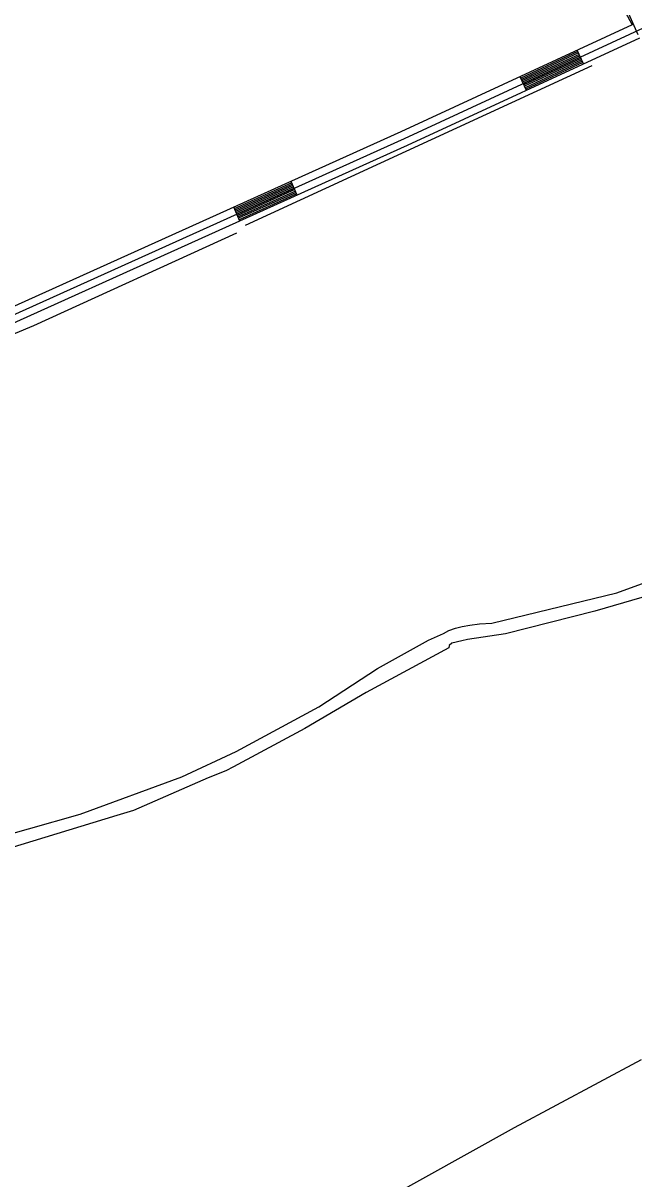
# Model space of a CAD drawing. Extents: x 3281947 to 3319794, y 715894 to 741249.
# Drawn here: x 3286604 to 3287816, y 730987 to 733283 of the extents above; entities that cross this region are included whole.
import ezdxf

# ---------------------------------------------------------------- set-up
doc = ezdxf.new("R2010")
doc.units = 0
for name, color, linetype in [('V-DTCH-CNTR', 7, 'Continuous'), ('V-ROAD-CNTR', 7, 'Continuous'), ('V-TOPO-SHOR', 7, 'Continuous')]:
    doc.layers.add(name, color=color, linetype=linetype)

msp = doc.modelspace()

# ---------------------------------------------------------------- linework, layer by layer
at = {"layer": 'V-DTCH-CNTR'}
for points in [[(3287824.4, 733259.2), (3287741.6, 733446), (3287576.3, 733730.3), (3287400.7, 734024.8), (3287225.3, 734317.7), (3287101.8, 734513.2), (3287017.1, 734630.1), (3286939, 734716), (3286895.5, 734765.3), (3286881.6, 734776.2), (3286875.2, 734781), (3286674.8, 734974.3), (3286506, 735131.3), (3286296.2, 735342.5), (3286143.4, 735492.4), (3286081.2, 735553.8)], [(3286081.8, 731754.1), (3286082.5, 731754), (3286356.4, 731660), (3286375.6, 731655), (3286408.4, 731649.1), (3286437, 731648), (3286459.3, 731647.1), (3286484.1, 731649.5), (3286511.2, 731653.4), (3286716.6, 731711.7), (3286918.4, 731785.8), (3287026.7, 731836), (3287190.9, 731924.9), (3287307.1, 732000.6), (3287408.1, 732057.1), (3287438.3, 732070.6), (3287448.8, 732076.4), (3287462.1, 732081.2), (3287474.8, 732084.2), (3287490.1, 732087.1), (3287509.8, 732089.7), (3287534.3, 732090.8), (3287782.4, 732150.9), (3287881.9, 732187.3)], [(3287830.6, 731223.3), (3287578.1, 731088.5), (3287308.2, 730938.2)]]:
    msp.add_lwpolyline(points, dxfattribs=at)
at = {"layer": 'V-ROAD-CNTR'}
for p, q in [((3287716.1, 733201.5), (3287703.5, 733228.8)), ((3287602.6, 733149), (3287590, 733176.2)), ((3287147.8, 732940.9), (3287135.5, 732968.3)), ((3287033.9, 732889.5), (3287021.6, 732916.8))]:
    msp.add_line(p, q, dxfattribs=at)
for points in [[(3292299.4, 735314.7), (3292254.2, 735308.7), (3292203.7, 735294), (3292155.3, 735277.1), (3291858, 735139.3), (3291518, 734974.6), (3291162.6, 734811.8), (3290941.4, 734712.9), (3290422.1, 734471.5), (3289806.1, 734186.4), (3289203.8, 733912), (3288290.6, 733484.2), (3287359.8, 733053), (3286101, 732484.9), (3286079.4, 732475.1)], [(3287186.2, 734352.5), (3287199.2, 734331.4), (3287317.6, 734132.9), (3287486.8, 733851.5), (3287615.2, 733632.8), (3287708.2, 733472.9), (3287769.4, 733359.7), (3287812.6, 733279.3)], [(3287812.6, 733279.3), (3287353.6, 733066.7), (3286322, 732601.1)], [(3287826.9, 733252.9), (3287366, 733039.4), (3286107.1, 732471.2), (3286079.4, 732458.7)], [(3287704.7, 733226), (3287591.3, 733173.5)], [(3287706, 733223.3), (3287592.6, 733170.8)], [(3287707.2, 733220.6), (3287593.8, 733168)], [(3287708.5, 733217.9), (3287595.1, 733165.3)], [(3287709.8, 733215.1), (3287596.3, 733162.6)], [(3287711, 733212.4), (3287597.6, 733159.9)], [(3287712.3, 733209.7), (3287598.9, 733157.2)], [(3287713.5, 733207), (3287600.1, 733154.4)], [(3287714.8, 733204.3), (3287601.4, 733151.7)], [(3287136.7, 732965.5), (3287022.8, 732914.1)], [(3287138, 732962.8), (3287024, 732911.4)], [(3287139.2, 732960.1), (3287025.3, 732908.6)], [(3287140.4, 732957.3), (3287026.5, 732905.9)], [(3287141.7, 732954.6), (3287027.7, 732903.2)], [(3287142.9, 732951.9), (3287029, 732900.4)], [(3287144.1, 732949.1), (3287030.2, 732897.7)], [(3287145.4, 732946.4), (3287031.4, 732895)], [(3287146.6, 732943.6), (3287032.7, 732892.2)]]:
    msp.add_lwpolyline(points, dxfattribs=at)
at = {"layer": 'V-TOPO-SHOR'}
msp.add_line((3287732.3, 733198), (3287044.6, 732880.4), dxfattribs=at)
for points in [[(3287027.3, 732865.6), (3286623.9, 732681.5), (3286275.6, 732535.8)], [(3287831.6, 732141.5), (3287738.7, 732114.8), (3287561.2, 732069.8), (3287485.8, 732058.1), (3287474.6, 732055.8), (3287454.7, 732050.8), (3287449.2, 732046.4), (3287448.9, 732041.8), (3287284.4, 731953.2), (3287162.8, 731881.3), (3287021.3, 731805.5), (3287006, 731797.6), (3286971.1, 731783.9), (3286822.9, 731718.5), (3286789.5, 731709.1), (3286575.1, 731643.1), (3286496, 731626.9), (3286480.4, 731625.6), (3286452.4, 731624.1), (3286429.9, 731622.5), (3286415.4, 731623), (3286319.4, 731644), (3286134.2, 731710.1), (3286081.8, 731726.9)]]:
    msp.add_lwpolyline(points, dxfattribs=at)

doc.saveas('drawing.dxf')
